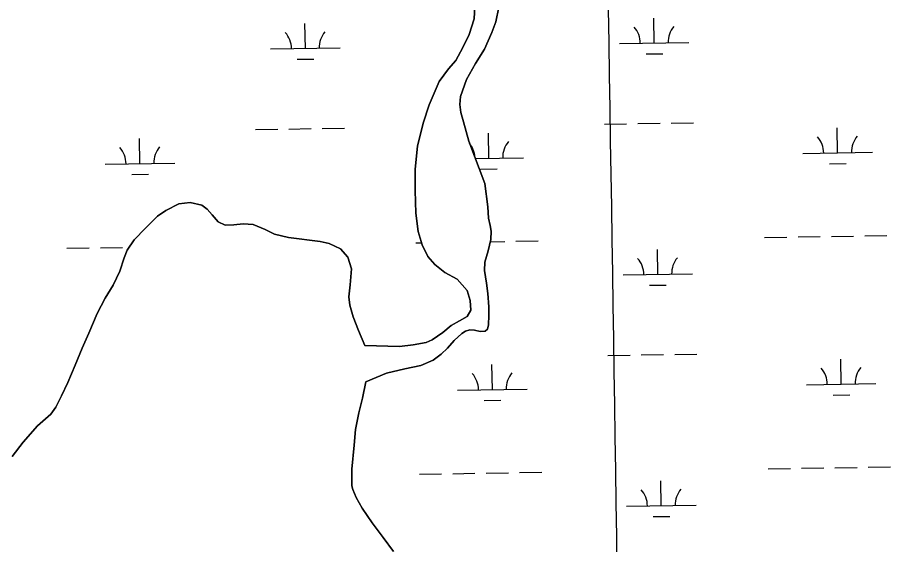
# Model space of a CAD drawing. Extents: x 3823584 to 3861785, y 301729 to 327625.
# Drawn here: x 3842841 to 3844097, y 310749 to 311506 of the extents above; entities that cross this region are included whole.
import ezdxf

# ---------------------------------------------------------------- set-up
doc = ezdxf.new("R2010")
doc.units = 0
for name, color, linetype in [('V-GRID-MAJR', 7, 'Continuous'), ('V-TOPO-SHOR', 7, 'Continuous'), ('V-WETL-SWMP', 7, 'Continuous')]:
    doc.layers.add(name, color=color, linetype=linetype)

msp = doc.modelspace()

# ---------------------------------------------------------------- linework, layer by layer
at = {"layer": 'V-GRID-MAJR'}
msp.add_spline([(3843755.052, 307401.218), (3843661.667, 313457.842), (3843568.228, 319517.936), (3843474.79, 325578.025), (3843474.736, 325581.498)], degree=3, dxfattribs=at)
at = {"layer": 'V-TOPO-SHOR'}
for points in [[(3843340.967, 311034.504), (3843390.654, 311033.074), (3843410.165, 311035.49700000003), (3843429.279, 311039.104), (3843437.9420000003, 311042.678), (3843453.091, 311053.368), (3843465.287, 311063.262), (3843477.096, 311070.395), (3843487.9220000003, 311076.343), (3843493.414, 311085.427), (3843492.585, 311099.424), (3843488.008, 311113.606), (3843473.764, 311130.123), (3843455.989, 311139.732), (3843441.563, 311151.322), (3843431.276, 311162.72500000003), (3843423.143, 311179.658), (3843417.7630000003, 311198.766), (3843414.136, 311225.173), (3843413.448, 311257.505), (3843413.159, 311288.259), (3843416.807, 311321.392), (3843424.792, 311354.539), (3843433.586, 311380.786), (3843447.879, 311414.148), (3843461.429, 311432.525), (3843471.644, 311444.579), (3843481.645, 311463.341), (3843490.8540000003, 311481.703), (3843498.0840000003, 311504.2), (3843499.0160000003, 311522.538)], [(3843533.715, 311521.395), (3843529.242, 311500.088), (3843523.571, 311484.693), (3843512.995, 311461.004), (3843500.046, 311440.264), (3843486.904, 311417.355), (3843478.4990000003, 311392.881), (3843477.5470000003, 311381.24700000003), (3843478.9620000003, 311369.618), (3843482.7460000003, 311356.42100000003), (3843490.322, 311328.646), (3843513.571, 311267.794), (3843517.81, 311233.895), (3843518.648, 311217.929), (3843521.044, 311207.091), (3843522.449, 311199.208), (3843521.892, 311187.379), (3843518.1950000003, 311170.80700000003), (3843513.514, 311154.429), (3843513.153, 311142.401), (3843515.967, 311124.469), (3843517.9820000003, 311109.686), (3843519.4220000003, 311090.369), (3843519.4590000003, 311077.754), (3843518.9080000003, 311064.343), (3843517.347, 311058.031), (3843514.003, 311055.457), (3843506.909, 311054.84500000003), (3843498.623, 311056.792), (3843491.721, 311057.165), (3843485.614, 311055.572), (3843480.498, 311052.205), (3843469.291, 311041.721), (3843459.661, 311031.047), (3843450.816, 311022.148), (3843439.011, 311013.635), (3843421.489, 311006.09), (3843398.238, 311001.093), (3843371.8370000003, 310995.10000000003), (3843342.503, 310982.604)], [(3842833.34, 310875.151), (3842849.224, 310895.801), (3842870.034, 310919.23), (3842889.324, 310936.063), (3842896.4, 310945.95), (3842904.639, 310962.554), (3842913.464, 310981.526), (3842924.046, 311006.62), (3842934.433, 311031.123), (3842943.842, 311052.664), (3842955.796, 311080.721), (3842967.179, 311102.661), (3842978.764, 311121.642), (3842988.376, 311141.801), (3842994.438, 311160.76300000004), (3842999.142, 311171.634), (3843008.964, 311186.66000000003), (3843025.295, 311203.288), (3843042.807, 311220.706), (3843054.426, 311229.029), (3843073.146, 311238.36), (3843089.52, 311240.38300000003), (3843106.308, 311236.287), (3843113.824, 311230.784), (3843121.348, 311222.51900000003), (3843130.06, 311212.479), (3843139.944, 311207.773), (3843152.572, 311208.203), (3843165.79, 311209.82300000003), (3843180.396, 311208.879), (3843197.5870000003, 311201.43), (3843211.028, 311194.95900000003), (3843231.1720000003, 311190.08400000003), (3843276.7770000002, 311184.49700000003), (3843289.614, 311181.575), (3843306.0160000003, 311173.928), (3843316.3140000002, 311161.918), (3843321.89, 311144.766), (3843319.59, 311121.866), (3843318.063, 311104.89), (3843319.0870000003, 311092.657), (3843324.069, 311076.09500000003), (3843331.627, 311056.381), (3843340.967, 311034.504)], [(3843342.503, 310982.604), (3843337.443, 310959.105), (3843332.3740000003, 310937.775), (3843327.313, 310913.881), (3843325.409, 310891.179), (3843321.958, 310856.83), (3843322.2260000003, 310832.95), (3843323.426, 310827.625), (3843328.196, 310816.392), (3843337.123, 310800.827), (3843351.197, 310779.95), (3843367.049, 310758.485), (3843382.108, 310738.599)]]:
    msp.add_lwpolyline(points, dxfattribs=at)
at = {"layer": 'V-WETL-SWMP'}
for p, q in [((3843499.0154724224, 311522.5399718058), (3843498.083472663, 311504.20197281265)), ((3843529.2434726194, 311500.0909726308), (3843533.714472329, 311521.3969714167)), ((3843498.083472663, 311504.20197281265), (3843490.855472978, 311481.7049741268)), ((3843757.1369409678, 311469.5775997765), (3843756.581932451, 311505.573320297)), ((3843255.2885922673, 311461.839739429), (3843254.7335837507, 311497.8354599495)), ((3843523.5714728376, 311484.6959735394), (3843529.2434726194, 311500.0909726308)), ((3843490.855472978, 311481.7049741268), (3843481.644473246, 311463.3419752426)), ((3843512.995473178, 311461.00597496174), (3843523.5714728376, 311484.6959735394)), ((3843707.142883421, 311468.8067552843), (3843807.130998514, 311470.3484442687)), ((3843205.294534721, 311461.0688949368), (3843305.2826498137, 311462.6105839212)), ((3843481.644473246, 311463.3419752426), (3843471.6454735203, 311444.5819763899)), ((3843500.045473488, 311440.26597625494), (3843512.995473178, 311461.00597496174)), ((3843745.37626539, 311453.9634314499), (3843769.373413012, 311454.3334368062)), ((3843243.52791669, 311446.2255711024), (3843267.525064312, 311446.5955764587)), ((3843471.6454735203, 311444.5819763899), (3843461.428473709, 311432.5259771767)), ((3843486.9034738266, 311417.3569776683), (3843500.045473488, 311440.26597625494)), ((3843461.428473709, 311432.5259771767), (3843447.8794739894, 311414.14997834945)), ((3843447.8794739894, 311414.14997834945), (3843433.586474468, 311380.7879803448)), ((3843478.4994741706, 311392.883979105), (3843486.9034738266, 311417.3569776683)), ((3843477.547474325, 311381.2489797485), (3843478.4994741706, 311392.883979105)), ((3843433.586474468, 311380.7879803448), (3843424.7924748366, 311354.53998188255)), ((3843478.9624744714, 311369.6209803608), (3843477.547474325, 311381.2489797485)), ((3843482.7474746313, 311356.4229810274), (3843478.9624744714, 311369.6209803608)), ((3843424.7924748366, 311354.53998188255), (3843416.807475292, 311321.3939837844)), ((3843490.322474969, 311328.6469824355), (3843482.7474746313, 311356.4229810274)), ((3843685.517269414, 311353.0275986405), (3843717.5134662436, 311353.52093911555)), ((3843733.511564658, 311353.76760935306), (3843765.507761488, 311354.2609498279)), ((3843781.5058599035, 311354.5076200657), (3843813.502056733, 311355.0009605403)), ((3843183.668920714, 311345.2897382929), (3843215.6651175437, 311345.783078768)), ((3843231.6632159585, 311346.02974900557), (3843263.6594127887, 311346.5230894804)), ((3843279.657511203, 311346.7697597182), (3843311.653708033, 311347.26310019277)), ((3843519.1889316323, 311304.02751069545), (3843518.6339231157, 311340.0232312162)), ((3844021.0372803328, 311311.765371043), (3844020.482271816, 311347.76109156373)), ((3843017.3405829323, 311296.28965034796), (3843016.785574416, 311332.2853708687)), ((3843513.5704756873, 311267.79498543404), (3843490.322474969, 311328.6469824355)), ((3843416.8074752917, 311321.3939837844), (3843413.1604757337, 311288.26198562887)), ((3843499.8421042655, 311303.729207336), (3843569.1829891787, 311304.7983551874)), ((3843971.043222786, 311310.99452655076), (3844071.0313378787, 311312.53621553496)), ((3842967.346525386, 311295.51880585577), (3843067.3346404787, 311297.0604948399)), ((3843507.428256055, 311288.41334236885), (3843531.425403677, 311288.78334772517)), ((3844009.276604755, 311296.15120271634), (3844033.273752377, 311296.52120807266)), ((3843005.579907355, 311280.67548202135), (3843029.577054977, 311281.0454873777)), ((3843413.1604757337, 311288.26198562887), (3843413.4494761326, 311257.50598729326)), ((3843517.811476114, 311233.89698721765), (3843513.5704756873, 311267.79498543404)), ((3843413.4494761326, 311257.50598729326), (3843414.1364765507, 311225.174989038)), ((3843073.147477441, 311238.361992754), (3843054.426477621, 311229.03099350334)), ((3843089.5214773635, 311240.3849924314), (3843073.147477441, 311238.361992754)), ((3843106.3084773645, 311236.2899924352), (3843089.5214773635, 311240.3849924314)), ((3843054.426477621, 311229.03099350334), (3843042.8074777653, 311220.7079941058)), ((3843113.8244774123, 311230.786992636), (3843106.3084773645, 311236.2899924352)), ((3843121.348477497, 311222.5199929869), (3843113.824477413, 311230.7869926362)), ((3843518.647476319, 311217.92998807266), (3843517.811476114, 311233.89698721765)), ((3843042.8074777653, 311220.7079941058), (3843025.2954780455, 311203.2889952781)), ((3843130.0614776, 311212.4809934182), (3843121.348477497, 311222.5199929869)), ((3843414.1364765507, 311225.174989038), (3843417.763476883, 311198.76699042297)), ((3843521.045476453, 311207.09298862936), (3843518.647476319, 311217.92998807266)), ((3843025.2954780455, 311203.2889952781), (3843008.9644783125, 311186.66299639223)), ((3843139.9434776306, 311207.77399354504), (3843130.0614776, 311212.4809934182)), ((3843152.572477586, 311208.2059933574), (3843139.9434776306, 311207.77399354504)), ((3843165.7904775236, 311209.82399309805), (3843152.572477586, 311208.2059933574)), ((3843180.3974774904, 311208.88099295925), (3843165.7904775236, 311209.82399309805)), ((3843197.5884775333, 311201.4329931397), (3843180.3974774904, 311208.880992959)), ((3843211.028477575, 311194.95999331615), (3843197.5884775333, 311201.4329931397)), ((3843522.4494765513, 311199.2109890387), (3843521.045476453, 311207.09298862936)), ((3843231.1724775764, 311190.0859933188), (3843211.028477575, 311194.95999331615)), ((3843276.7774775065, 311184.4989930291), (3843231.1724775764, 311190.0859933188)), ((3843417.7634768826, 311198.76699042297), (3843423.1444771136, 311179.65899138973)), ((3843521.8924767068, 311187.3799896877), (3843522.4494765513, 311199.2109890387)), ((3843916.05710163, 311190.0614422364), (3843948.05329846, 311190.5547827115)), ((3843964.051396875, 311190.8014529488), (3843996.047593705, 311191.2947934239)), ((3844012.0456921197, 311191.5414636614), (3844044.0418889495, 311192.0348041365)), ((3844060.039987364, 311192.2814743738), (3844092.0361841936, 311192.7748148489)), ((3842960.3546994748, 311175.3257322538), (3842992.3508963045, 311175.81907272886)), ((3843008.9644783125, 311186.66299639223), (3842999.1414785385, 311171.634997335)), ((3843289.613477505, 311181.5769930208), (3843276.7774775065, 311184.4989930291)), ((3843306.0164775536, 311173.9289932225), (3843289.613477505, 311181.5769930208)), ((3843414.2087529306, 311182.3235818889), (3843422.3587146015, 311182.44924388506)), ((3843423.1444771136, 311179.65899138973), (3843431.2774773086, 311162.7269922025)), ((3843518.1964769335, 311170.80799063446), (3843521.8924767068, 311187.3799896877)), ((3843521.132450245, 311183.97220868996), (3843542.193540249, 311184.296943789)), ((3843558.1916386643, 311184.54361402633), (3843590.187835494, 311185.0369545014)), ((3842912.36040423, 311174.5857215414), (3842944.35660106, 311175.0790620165)), ((3842999.1414785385, 311171.634997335), (3842994.437478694, 311160.7659979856)), ((3843316.3144776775, 311161.9209937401), (3843306.0164775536, 311173.9289932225)), ((3843431.2774773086, 311162.7269922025), (3843441.563477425, 311151.32299268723)), ((3843513.5134771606, 311154.4299915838), (3843518.1964769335, 311170.80799063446)), ((3843762.2657592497, 311136.9421463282), (3843761.7107507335, 311172.9378668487)), ((3842994.437478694, 311160.7659979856), (3842988.37647896, 311141.80299909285)), ((3843321.8914778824, 311144.7679945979), (3843316.3144776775, 311161.9209937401)), ((3843441.563477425, 311151.32299268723), (3843455.9904775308, 311139.7339931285)), ((3843513.154477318, 311142.4029922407), (3843513.5134771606, 311154.4299915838)), ((3842988.37647896, 311141.80299909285), (3842978.7654792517, 311121.64400031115)), ((3843319.5914781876, 311121.8679958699), (3843321.8914778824, 311144.7679945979)), ((3843455.9904775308, 311139.7339931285), (3843473.7634776, 311130.1259934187)), ((3843515.968477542, 311124.4699931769), (3843513.154477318, 311142.4029922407)), ((3843712.271701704, 311136.17130183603), (3843812.2598167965, 311137.7129908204)), ((3843473.7634776, 311130.12599341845), (3843488.007477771, 311113.6069941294)), ((3842978.7654792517, 311121.64400031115), (3842967.178479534, 311102.6640014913)), ((3843318.0634784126, 311104.8909968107), (3843319.5914781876, 311121.8679958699)), ((3843488.007477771, 311113.6069941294), (3843492.5844779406, 311099.42599483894)), ((3843517.983477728, 311109.6889939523), (3843515.968477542, 311124.4699931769)), ((3843750.5050836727, 311121.3279780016), (3843774.5022312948, 311121.69798335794)), ((3842967.178479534, 311102.6640014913), (3842955.7974798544, 311080.72400282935)), ((3843319.0864785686, 311092.6589974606), (3843318.0634784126, 311104.8909968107)), ((3843519.421477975, 311090.37199498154), (3843517.983477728, 311109.6889939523)), ((3843324.0694787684, 311076.09599829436), (3843319.0864785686, 311092.6589974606)), ((3843492.5844779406, 311099.42599483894), (3843493.41447812, 311085.4299955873)), ((3843519.4584781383, 311077.75499566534), (3843519.421477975, 311090.37199498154)), ((3842955.7974798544, 311080.72400282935), (3842943.8424802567, 311052.66500450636)), ((3843331.627479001, 311056.38299926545), (3843324.0694787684, 311076.09599829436)), ((3843487.921478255, 311076.34499615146), (3843477.095478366, 311070.3979966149)), ((3843493.41447812, 311085.4299955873), (3843487.921478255, 311076.34499615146)), ((3843518.9074783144, 311064.34599639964), (3843519.4584781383, 311077.75499566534)), ((3843465.287478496, 311063.2649971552), (3843453.092478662, 311053.37099785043)), ((3843477.095478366, 311070.3979966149), (3843465.287478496, 311063.2649971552)), ((3843517.348478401, 311058.03299676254), (3843518.9074783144, 311064.34599639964)), ((3842943.8424802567, 311052.66500450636), (3842934.433480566, 311031.12500579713)), ((3843340.9674792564, 311034.5050003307), (3843331.627479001, 311056.38299926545)), ((3843453.0924786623, 311053.3709978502), (3843437.9434788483, 311042.67999862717)), ((3843469.291478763, 311041.7229982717), (3843480.497478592, 311052.2059975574)), ((3843480.497478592, 311052.2059975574), (3843485.613478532, 311055.5729973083)), ((3843485.613478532, 311055.5729973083), (3843491.7204784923, 311057.1679971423)), ((3843491.7204784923, 311057.1679971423), (3843498.622478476, 311056.79399707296)), ((3843498.622478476, 311056.7939970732), (3843506.908478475, 311054.84699707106)), ((3843506.908478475, 311054.8469970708), (3843514.0044784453, 311055.4599969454)), ((3843514.0044784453, 311055.4599969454), (3843517.348478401, 311058.03299676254)), ((3843429.2794789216, 311039.10499893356), (3843410.166479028, 311035.4989993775)), ((3843437.9434788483, 311042.67999862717), (3843429.2794789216, 311039.10499893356)), ((3843459.6624789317, 311031.0479989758), (3843469.291478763, 311041.7229982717)), ((3842934.433480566, 311031.12500579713), (3842924.046480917, 311006.623007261)), ((3843390.6544791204, 311033.0759997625), (3843340.9674792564, 311034.5050003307)), ((3843410.166479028, 311035.4989993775), (3843390.6544791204, 311033.0759997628)), ((3843450.8164790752, 311022.14999957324), (3843459.6624789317, 311031.0479989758)), ((3843421.488479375, 311006.09300082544), (3843439.0124792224, 311013.6370001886)), ((3843439.0124792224, 311013.6370001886), (3843450.8164790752, 311022.1499995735)), ((3843690.6460876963, 311020.3921451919), (3843722.642284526, 311020.885485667)), ((3843738.640382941, 311021.13215590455), (3843770.6365797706, 311021.6254963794)), ((3843786.6346781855, 311021.87216661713), (3843818.630875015, 311022.36550709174)), ((3844026.1660986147, 310979.12991759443), (3844025.6110900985, 311015.12563811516)), ((3842924.046480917, 311006.623007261), (3842913.4644812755, 310981.5280087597)), ((3843371.8374796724, 310995.1020020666), (3843398.2384795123, 311001.0950013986)), ((3843398.2384795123, 311001.0950013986), (3843421.488479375, 311006.09300082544)), ((3843524.3177499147, 310971.39205724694), (3843523.7627413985, 311007.38777776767)), ((3843342.503479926, 310982.60600312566), (3843371.8374796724, 310995.1020020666)), ((3842913.4644812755, 310981.5280087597), (3842904.6394815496, 310962.55600990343)), ((3843337.442480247, 310959.10600446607), (3843342.503479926, 310982.60600312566)), ((3843976.172041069, 310978.35907310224), (3844076.1601561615, 310979.9007620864)), ((3842904.6394815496, 310962.55600990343), (3842896.4004817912, 310945.95301091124)), ((3843474.323692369, 310970.62121275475), (3843574.311807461, 310972.1629017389)), ((3844014.4054230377, 310963.5157492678), (3844038.4025706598, 310963.88575462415)), ((3843332.3744805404, 310937.7770056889), (3843337.442480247, 310959.10600446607)), ((3843512.5570743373, 310955.77788892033), (3843536.5542219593, 310956.1478942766)), ((3842896.4004817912, 310945.95301091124), (3842889.325481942, 310936.06501153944)), ((3843327.3144808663, 310913.88200705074), (3843332.3744805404, 310937.7770056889)), ((3842889.325481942, 310936.06501153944), (3842870.0344822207, 310919.23301270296)), ((3842870.0344822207, 310919.23301270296), (3842849.22448259, 310895.80401424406)), ((3843325.408481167, 310891.181008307), (3843327.3144808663, 310913.88200705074)), ((3842849.22448259, 310895.80401424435), (3842833.339482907, 310875.15401557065)), ((3843321.9584816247, 310856.8320102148), (3843325.408481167, 310891.181008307)), ((3843322.2264819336, 310832.9530115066), (3843321.9584816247, 310856.8320102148)), ((3843419.337571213, 310849.6881284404), (3843451.3337680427, 310850.1814689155)), ((3843467.331866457, 310850.42813915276), (3843499.328063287, 310850.92147962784)), ((3843515.326161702, 310851.1681498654), (3843547.3223585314, 310851.6614903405)), ((3843563.3204569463, 310851.90816057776), (3843595.3166537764, 310852.40150105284)), ((3843921.185919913, 310857.4259887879), (3843953.1821167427, 310857.919329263)), ((3843969.1802151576, 310858.16599950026), (3844001.1764119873, 310858.6593399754)), ((3844017.1745104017, 310858.9060102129), (3844049.1707072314, 310859.399350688)), ((3844065.1688056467, 310859.6460209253), (3844097.1650024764, 310860.1393614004)), ((3843767.3945775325, 310804.3066928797), (3843766.839569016, 310840.3024134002)), ((3843323.4264819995, 310827.6280117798), (3843322.2264819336, 310832.9530115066)), ((3843328.196482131, 310816.39301232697), (3843323.4264819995, 310827.6280117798)), ((3843337.1234823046, 310800.8290130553), (3843328.196482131, 310816.39301232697)), ((3843351.1974825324, 310779.9520140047), (3843337.1234823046, 310800.8290130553)), ((3843717.400519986, 310803.53584838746), (3843817.388635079, 310805.0775373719)), ((3843755.6339019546, 310788.69252455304), (3843779.6310495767, 310789.06252990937)), ((3843367.049482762, 310758.4870149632), (3843351.1974825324, 310779.9520140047)), ((3843382.107482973, 310738.600015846), (3843367.049482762, 310758.4870149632))]:
    msp.add_line(p, q, dxfattribs=at)
for centre, radius, start, end in [((3843701.8932504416, 311469.20067225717), 35.24628790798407, 0.11153767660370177, 41.655196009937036), ((3843812.3659915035, 311470.9040207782), 35.24628790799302, 140.11153463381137, 181.6551929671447), ((3843200.044901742, 311461.4628119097), 35.24628790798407, 0.11153767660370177, 41.655196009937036), ((3843310.5176428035, 311463.1661604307), 35.24628790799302, 140.11153463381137, 181.6551929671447), ((3843574.4179821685, 311305.35393169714), 35.24628790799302, 140.11153463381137, 181.6551929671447), ((3843965.7935898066, 311311.38844352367), 35.24628790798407, 0.11153767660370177, 41.655196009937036), ((3844076.266330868, 311313.09179204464), 35.24628790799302, 140.11153463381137, 181.6551929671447), ((3842962.0968924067, 311295.9127228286), 35.24628790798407, 0.11153767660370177, 41.655196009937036), ((3843072.5696334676, 311297.61607134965), 35.24628790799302, 140.11153463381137, 181.6551929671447), ((3843463.945241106, 311303.6505831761), 35.24628790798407, 3.11981599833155, 38.698065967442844), ((3843707.0220687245, 311136.5652188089), 35.24628790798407, 0.11153767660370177, 41.655196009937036), ((3843817.494809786, 311138.2685673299), 35.24628790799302, 140.11153463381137, 181.6551929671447), ((3843970.9224080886, 310978.7529900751), 35.24628790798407, 0.11153767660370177, 41.655196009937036), ((3844081.3951491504, 310980.4563385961), 35.24628790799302, 140.11153463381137, 181.6551929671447), ((3843469.0740593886, 310971.0151297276), 35.24628790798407, 0.11153767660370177, 41.655196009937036), ((3843579.5468004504, 310972.71847824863), 35.24628790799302, 140.11153463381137, 181.6551929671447), ((3843712.150887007, 310803.9297653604), 35.24628790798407, 0.11153767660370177, 41.655196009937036), ((3843822.6236280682, 310805.63311388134), 35.24628790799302, 140.11153463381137, 181.6551929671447)]:
    msp.add_arc(centre, radius, start, end, dxfattribs=at)

doc.saveas('drawing.dxf')
